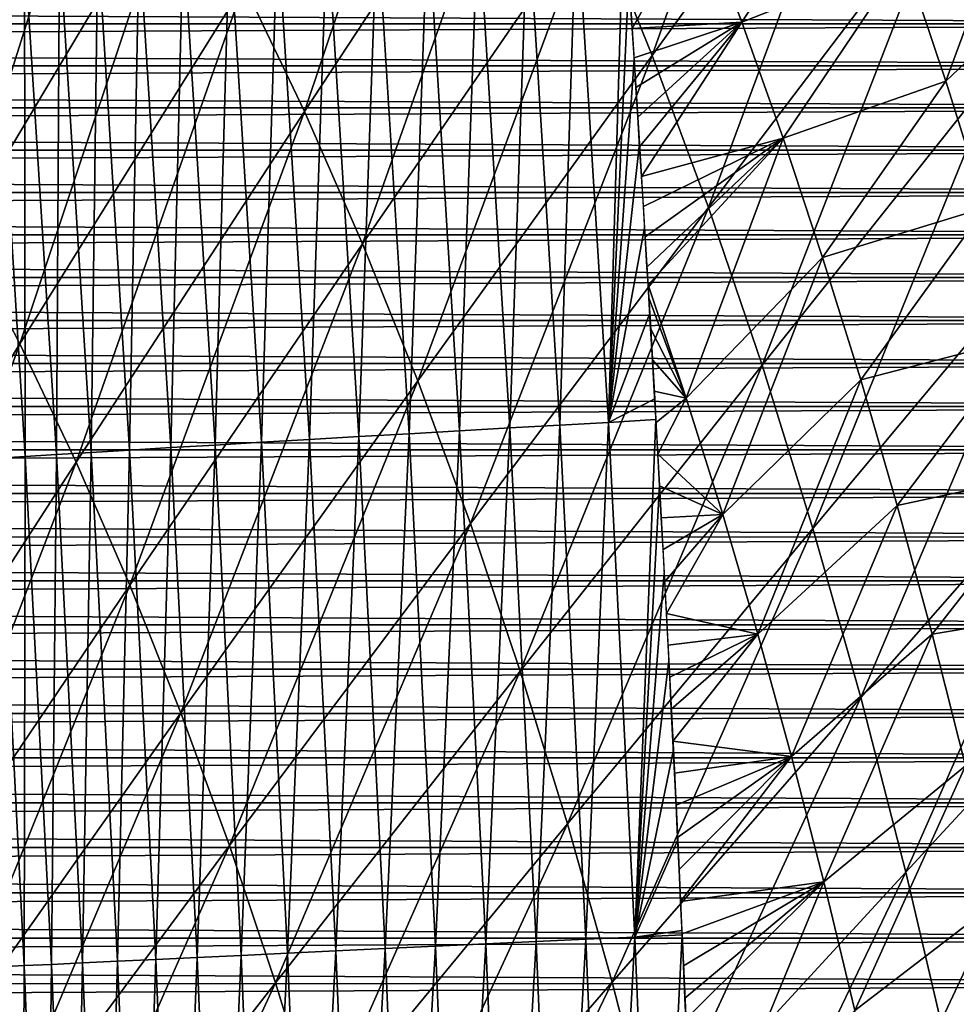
# Model space of a CAD drawing. Header units: millimetres. Extents: x -300 to 300, y -500 to 500.
# Tile 897 of 988: x 99 to 133, y 147 to 183. Entities that reach past the tile are written whole.
import ezdxf

# ---------------------------------------------------------------- set-up
doc = ezdxf.new("R2010")
doc.units = ezdxf.units.MM
doc.header["$LTSCALE"] = 81.481481
for name, color, linetype in [('13', 7, 'CONTINUOUS'), ('19', 7, 'CONTINUOUS'), ('21', 7, 'CONTINUOUS'), ('5', 7, 'CONTINUOUS'), ('6', 7, 'CONTINUOUS')]:
    doc.layers.add(name, color=color, linetype=linetype)

msp = doc.modelspace()

# ---------------------------------------------------------------- linework, layer by layer
at = {"layer": '13', "color": 7, "linetype": 'CONTINUOUS'}
for points in [[(121.062, 187.128, 58.234), (120.502, 168.305, 58.383), (119.339, 187.009, 58.307), (121.062, 187.128, 58.234)], [(121.239, 184.498, 58.248), (120.502, 168.305, 58.383), (121.062, 187.128, 58.234), (121.239, 184.498, 58.248)], [(115.763, 186.763, 58.078), (115.095, 167.996, 57.832), (113.935, 186.636, 57.758), (115.763, 186.763, 58.078)], [(116.924, 168.101, 58.152), (115.095, 167.996, 57.832), (115.763, 186.763, 58.078), (116.924, 168.101, 58.152)], [(117.569, 186.888, 58.259), (116.924, 168.101, 58.152), (115.763, 186.763, 58.078), (117.569, 186.888, 58.259)], [(118.731, 168.204, 58.333), (116.924, 168.101, 58.152), (117.569, 186.888, 58.259), (118.731, 168.204, 58.333)], [(119.339, 187.009, 58.307), (118.731, 168.204, 58.333), (117.569, 186.888, 58.259), (119.339, 187.009, 58.307)], [(120.502, 168.305, 58.383), (118.731, 168.204, 58.333), (119.339, 187.009, 58.307), (120.502, 168.305, 58.383)], [(112.101, 186.508, 57.293), (111.436, 167.786, 56.75), (110.277, 186.38, 56.677), (112.101, 186.508, 57.293)], [(113.26, 167.891, 57.366), (111.436, 167.786, 56.75), (112.101, 186.508, 57.293), (113.26, 167.891, 57.366)], [(113.935, 186.636, 57.758), (113.26, 167.891, 57.366), (112.101, 186.508, 57.293), (113.935, 186.636, 57.758)], [(115.095, 167.996, 57.832), (113.26, 167.891, 57.366), (113.935, 186.636, 57.758), (115.095, 167.996, 57.832)], [(106.732, 186.129, 54.996), (106.204, 167.481, 54.008), (105.047, 186.008, 53.936), (106.732, 186.129, 54.996)], [(107.889, 167.579, 55.068), (106.204, 167.481, 54.008), (106.732, 186.129, 54.996), (107.889, 167.579, 55.068)], [(108.481, 186.253, 55.911), (107.889, 167.579, 55.068), (106.732, 186.129, 54.996), (108.481, 186.253, 55.911)], [(109.639, 167.681, 55.984), (107.889, 167.579, 55.068), (108.481, 186.253, 55.911), (109.639, 167.681, 55.984)], [(110.277, 186.38, 56.677), (109.639, 167.681, 55.984), (108.481, 186.253, 55.911), (110.277, 186.38, 56.677)], [(111.436, 167.786, 56.75), (109.639, 167.681, 55.984), (110.277, 186.38, 56.677), (111.436, 167.786, 56.75)], [(101.941, 185.782, 51.414), (101.705, 167.214, 50.049), (100.551, 185.679, 49.976), (101.941, 185.782, 51.414)], [(103.097, 167.297, 51.487), (101.705, 167.214, 50.049), (101.941, 185.782, 51.414), (103.097, 167.297, 51.487)], [(103.445, 185.892, 52.739), (103.097, 167.297, 51.487), (101.941, 185.782, 51.414), (103.445, 185.892, 52.739)], [(104.601, 167.386, 52.811), (103.097, 167.297, 51.487), (103.445, 185.892, 52.739), (104.601, 167.386, 52.811)], [(105.047, 186.008, 53.936), (104.601, 167.386, 52.811), (103.445, 185.892, 52.739), (105.047, 186.008, 53.936)], [(106.204, 167.481, 54.008), (104.601, 167.386, 52.811), (105.047, 186.008, 53.936), (106.204, 167.481, 54.008)], [(99.285, 185.584, 48.438), (99.308, 167.069, 46.891), (98.154, 185.498, 46.817), (99.285, 185.584, 48.438)], [(99.308, 167.069, 46.891), (98.318, 167.008, 45.205), (98.154, 185.498, 46.817), (99.308, 167.069, 46.891)], [(100.551, 185.679, 49.976), (100.439, 167.138, 48.511), (99.285, 185.584, 48.438), (100.551, 185.679, 49.976)], [(100.439, 167.138, 48.511), (99.308, 167.069, 46.891), (99.285, 185.584, 48.438), (100.439, 167.138, 48.511)], [(101.705, 167.214, 50.049), (100.439, 167.138, 48.511), (100.551, 185.679, 49.976), (101.705, 167.214, 50.049)], [(121.436, 181.48, 58.262), (120.502, 168.305, 58.383), (121.239, 184.498, 58.248), (121.436, 181.48, 58.262)], [(121.629, 178.437, 58.275), (120.502, 168.305, 58.383), (121.436, 181.48, 58.262), (121.629, 178.437, 58.275)], [(121.818, 175.37, 58.287), (120.502, 168.305, 58.383), (121.629, 178.437, 58.275), (121.818, 175.37, 58.287)], [(122.003, 172.277, 58.298), (120.502, 168.305, 58.383), (121.818, 175.37, 58.287), (122.003, 172.277, 58.298)], [(122.183, 169.158, 58.308), (120.502, 168.305, 58.383), (122.003, 172.277, 58.298), (122.183, 169.158, 58.308)], [(122.226, 168.405, 58.31), (120.502, 168.305, 58.383), (122.183, 169.158, 58.308), (122.226, 168.405, 58.31)], [(118.731, 168.204, 58.333), (117.877, 149.437, 58.181), (116.924, 168.101, 58.152), (118.731, 168.204, 58.333)], [(119.684, 149.521, 58.363), (117.877, 149.437, 58.181), (118.731, 168.204, 58.333), (119.684, 149.521, 58.363)], [(120.502, 168.305, 58.383), (119.684, 149.521, 58.363), (118.731, 168.204, 58.333), (120.502, 168.305, 58.383)], [(121.456, 149.603, 58.413), (119.684, 149.521, 58.363), (120.502, 168.305, 58.383), (121.456, 149.603, 58.413)], [(122.226, 168.405, 58.31), (121.456, 149.603, 58.413), (120.502, 168.305, 58.383), (122.226, 168.405, 58.31)], [(122.359, 166.011, 58.316), (121.456, 149.603, 58.413), (122.226, 168.405, 58.31), (122.359, 166.011, 58.316)], [(113.26, 167.891, 57.366), (112.388, 149.181, 56.778), (111.436, 167.786, 56.75), (113.26, 167.891, 57.366)], [(114.213, 149.266, 57.394), (112.388, 149.181, 56.778), (113.26, 167.891, 57.366), (114.213, 149.266, 57.394)], [(115.095, 167.996, 57.832), (114.213, 149.266, 57.394), (113.26, 167.891, 57.366), (115.095, 167.996, 57.832)], [(116.048, 149.352, 57.86), (114.213, 149.266, 57.394), (115.095, 167.996, 57.832), (116.048, 149.352, 57.86)], [(116.924, 168.101, 58.152), (116.048, 149.352, 57.86), (115.095, 167.996, 57.832), (116.924, 168.101, 58.152)], [(117.877, 149.437, 58.181), (116.048, 149.352, 57.86), (116.924, 168.101, 58.152), (117.877, 149.437, 58.181)], [(106.204, 167.481, 54.008), (105.553, 148.861, 52.839), (104.601, 167.386, 52.811), (106.204, 167.481, 54.008)], [(107.156, 148.936, 54.036), (105.553, 148.861, 52.839), (106.204, 167.481, 54.008), (107.156, 148.936, 54.036)], [(107.889, 167.579, 55.068), (107.156, 148.936, 54.036), (106.204, 167.481, 54.008), (107.889, 167.579, 55.068)], [(108.841, 149.015, 55.096), (107.156, 148.936, 54.036), (107.889, 167.579, 55.068), (108.841, 149.015, 55.096)], [(109.639, 167.681, 55.984), (108.841, 149.015, 55.096), (107.889, 167.579, 55.068), (109.639, 167.681, 55.984)], [(110.591, 149.097, 56.011), (108.841, 149.015, 55.096), (109.639, 167.681, 55.984), (110.591, 149.097, 56.011)], [(111.436, 167.786, 56.75), (110.591, 149.097, 56.011), (109.639, 167.681, 55.984), (111.436, 167.786, 56.75)], [(112.388, 149.181, 56.778), (110.591, 149.097, 56.011), (111.436, 167.786, 56.75), (112.388, 149.181, 56.778)], [(100.439, 167.138, 48.511), (100.258, 148.61, 46.92), (99.308, 167.069, 46.891), (100.439, 167.138, 48.511)], [(101.39, 148.664, 48.54), (100.258, 148.61, 46.92), (100.439, 167.138, 48.511), (101.39, 148.664, 48.54)], [(101.705, 167.214, 50.049), (101.39, 148.664, 48.54), (100.439, 167.138, 48.511), (101.705, 167.214, 50.049)], [(102.656, 148.724, 50.077), (101.39, 148.664, 48.54), (101.705, 167.214, 50.049), (102.656, 148.724, 50.077)], [(103.097, 167.297, 51.487), (102.656, 148.724, 50.077), (101.705, 167.214, 50.049), (103.097, 167.297, 51.487)], [(104.048, 148.79, 51.515), (102.656, 148.724, 50.077), (103.097, 167.297, 51.487), (104.048, 148.79, 51.515)], [(104.601, 167.386, 52.811), (104.048, 148.79, 51.515), (103.097, 167.297, 51.487), (104.601, 167.386, 52.811)], [(105.553, 148.861, 52.839), (104.048, 148.79, 51.515), (104.601, 167.386, 52.811), (105.553, 148.861, 52.839)], [(99.308, 167.069, 46.891), (99.268, 148.563, 45.235), (98.318, 167.008, 45.205), (99.308, 167.069, 46.891)], [(99.268, 148.563, 45.235), (98.424, 148.522, 43.502), (98.318, 167.008, 45.205), (99.268, 148.563, 45.235)], [(100.258, 148.61, 46.92), (99.268, 148.563, 45.235), (99.308, 167.069, 46.891), (100.258, 148.61, 46.92)], [(122.53, 162.837, 58.323), (121.456, 149.603, 58.413), (122.359, 166.011, 58.316), (122.53, 162.837, 58.323)], [(122.698, 159.634, 58.329), (121.456, 149.603, 58.413), (122.53, 162.837, 58.323), (122.698, 159.634, 58.329)], [(122.861, 156.401, 58.334), (121.456, 149.603, 58.413), (122.698, 159.634, 58.329), (122.861, 156.401, 58.334)], [(123.019, 153.136, 58.338), (121.456, 149.603, 58.413), (122.861, 156.401, 58.334), (123.019, 153.136, 58.338)], [(123.173, 149.839, 58.34), (121.456, 149.603, 58.413), (123.019, 153.136, 58.338), (123.173, 149.839, 58.34)], [(121.456, 149.603, 58.413), (120.449, 130.835, 58.362), (119.684, 149.521, 58.363), (121.456, 149.603, 58.413)], [(122.221, 130.901, 58.413), (120.449, 130.835, 58.362), (121.456, 149.603, 58.413), (122.221, 130.901, 58.413)], [(123.18, 149.683, 58.341), (121.456, 149.603, 58.413), (123.173, 149.839, 58.34), (123.18, 149.683, 58.341)], [(123.18, 149.683, 58.341), (122.221, 130.901, 58.413), (121.456, 149.603, 58.413), (123.18, 149.683, 58.341)], [(123.323, 146.51, 58.342), (122.221, 130.901, 58.413), (123.18, 149.683, 58.341), (123.323, 146.51, 58.342)], [(114.213, 149.266, 57.394), (113.153, 130.567, 56.774), (112.388, 149.181, 56.778), (114.213, 149.266, 57.394)], [(114.978, 130.634, 57.391), (113.153, 130.567, 56.774), (114.213, 149.266, 57.394), (114.978, 130.634, 57.391)], [(116.048, 149.352, 57.86), (114.978, 130.634, 57.391), (114.213, 149.266, 57.394), (116.048, 149.352, 57.86)], [(116.813, 130.701, 57.858), (114.978, 130.634, 57.391), (116.048, 149.352, 57.86), (116.813, 130.701, 57.858)], [(117.877, 149.437, 58.181), (116.813, 130.701, 57.858), (116.048, 149.352, 57.86), (117.877, 149.437, 58.181)], [(118.642, 130.769, 58.18), (116.813, 130.701, 57.858), (117.877, 149.437, 58.181), (118.642, 130.769, 58.18)], [(119.684, 149.521, 58.363), (118.642, 130.769, 58.18), (117.877, 149.437, 58.181), (119.684, 149.521, 58.363)], [(120.449, 130.835, 58.362), (118.642, 130.769, 58.18), (119.684, 149.521, 58.363), (120.449, 130.835, 58.362)], [(105.553, 148.861, 52.839), (104.814, 130.261, 51.511), (104.048, 148.79, 51.515), (105.553, 148.861, 52.839)], [(106.319, 130.316, 52.835), (104.814, 130.261, 51.511), (105.553, 148.861, 52.839), (106.319, 130.316, 52.835)], [(107.156, 148.936, 54.036), (106.319, 130.316, 52.835), (105.553, 148.861, 52.839), (107.156, 148.936, 54.036)], [(107.922, 130.375, 54.032), (106.319, 130.316, 52.835), (107.156, 148.936, 54.036), (107.922, 130.375, 54.032)], [(108.841, 149.015, 55.096), (107.922, 130.375, 54.032), (107.156, 148.936, 54.036), (108.841, 149.015, 55.096)], [(109.607, 130.437, 55.092), (107.922, 130.375, 54.032), (108.841, 149.015, 55.096), (109.607, 130.437, 55.092)], [(110.591, 149.097, 56.011), (109.607, 130.437, 55.092), (108.841, 149.015, 55.096), (110.591, 149.097, 56.011)], [(111.357, 130.501, 56.008), (109.607, 130.437, 55.092), (110.591, 149.097, 56.011), (111.357, 130.501, 56.008)], [(112.388, 149.181, 56.778), (111.357, 130.501, 56.008), (110.591, 149.097, 56.011), (112.388, 149.181, 56.778)], [(113.153, 130.567, 56.774), (111.357, 130.501, 56.008), (112.388, 149.181, 56.778), (113.153, 130.567, 56.774)], [(99.268, 148.563, 45.235), (99.19, 130.057, 43.501), (98.424, 148.522, 43.502), (99.268, 148.563, 45.235)], [(99.19, 130.057, 43.501), (98.493, 130.031, 41.739), (98.424, 148.522, 43.502), (99.19, 130.057, 43.501)], [(100.035, 130.087, 45.233), (99.19, 130.057, 43.501), (99.268, 148.563, 45.235), (100.035, 130.087, 45.233)], [(100.258, 148.61, 46.92), (100.035, 130.087, 45.233), (99.268, 148.563, 45.235), (100.258, 148.61, 46.92)], [(101.025, 130.123, 46.918), (100.035, 130.087, 45.233), (100.258, 148.61, 46.92), (101.025, 130.123, 46.918)], [(101.39, 148.664, 48.54), (101.025, 130.123, 46.918), (100.258, 148.61, 46.92), (101.39, 148.664, 48.54)], [(102.157, 130.164, 48.537), (101.025, 130.123, 46.918), (101.39, 148.664, 48.54), (102.157, 130.164, 48.537)], [(102.656, 148.724, 50.077), (102.157, 130.164, 48.537), (101.39, 148.664, 48.54), (102.656, 148.724, 50.077)], [(103.423, 130.21, 50.074), (102.157, 130.164, 48.537), (102.656, 148.724, 50.077), (103.423, 130.21, 50.074)], [(104.048, 148.79, 51.515), (103.423, 130.21, 50.074), (102.656, 148.724, 50.077), (104.048, 148.79, 51.515)], [(104.814, 130.261, 51.511), (103.423, 130.21, 50.074), (104.048, 148.79, 51.515), (104.814, 130.261, 51.511)]]:
    msp.add_3dface(points, dxfattribs=at)
at = {"layer": '19', "color": 7, "linetype": 'CONTINUOUS'}
for points in [[(122.086, 181.639, 73.247), (128.186, 198.882, 72.559), (119.929, 186.963, 73.357), (122.086, 181.639, 73.247)], [(130.489, 193.231, 72.437), (128.186, 198.882, 72.559), (122.086, 181.639, 73.247), (130.489, 193.231, 72.437)], [(94.751, 179.236, 75.01), (100.011, 196.959, 74.555), (92.425, 183.026, 75.098), (94.751, 179.236, 75.01)], [(102.527, 192.89, 74.454), (100.011, 196.959, 74.555), (94.751, 179.236, 75.01), (102.527, 192.89, 74.454)], [(109.457, 179.594, 74.153), (115.293, 197.012, 73.58), (107.249, 184.209, 74.254), (109.457, 179.594, 74.153)], [(117.665, 192.086, 73.468), (115.293, 197.012, 73.58), (109.457, 179.594, 74.153), (117.665, 192.086, 73.468)], [(124.137, 176.114, 73.138), (130.489, 193.231, 72.437), (122.086, 181.639, 73.247), (124.137, 176.114, 73.138)], [(132.679, 187.364, 72.317), (130.489, 193.231, 72.437), (124.137, 176.114, 73.138), (132.679, 187.364, 72.317)], [(96.982, 175.279, 74.921), (102.527, 192.89, 74.454), (94.751, 179.236, 75.01), (96.982, 175.279, 74.921)], [(104.94, 188.64, 74.354), (102.527, 192.89, 74.454), (96.982, 175.279, 74.921), (104.94, 188.64, 74.354)], [(111.565, 174.794, 74.054), (117.665, 192.086, 73.468), (109.457, 179.594, 74.153), (111.565, 174.794, 74.054)], [(119.929, 186.963, 73.357), (117.665, 192.086, 73.468), (111.565, 174.794, 74.054), (119.929, 186.963, 73.357)], [(134.757, 181.28, 72.198), (143.289, 191.972, 71.259), (132.679, 187.364, 72.317), (134.757, 181.28, 72.198)], [(99.117, 171.153, 74.832), (104.94, 188.64, 74.354), (96.982, 175.279, 74.921), (99.117, 171.153, 74.832)], [(107.249, 184.209, 74.254), (104.94, 188.64, 74.354), (99.117, 171.153, 74.832), (107.249, 184.209, 74.254)], [(126.084, 170.385, 73.03), (132.679, 187.364, 72.317), (124.137, 176.114, 73.138), (126.084, 170.385, 73.03)], [(134.757, 181.28, 72.198), (132.679, 187.364, 72.317), (126.084, 170.385, 73.03), (134.757, 181.28, 72.198)], [(113.573, 169.808, 73.955), (119.929, 186.963, 73.357), (111.565, 174.794, 74.054), (113.573, 169.808, 73.955)], [(122.086, 181.639, 73.247), (119.929, 186.963, 73.357), (113.573, 169.808, 73.955), (122.086, 181.639, 73.247)], [(101.159, 166.857, 74.744), (107.249, 184.209, 74.254), (99.117, 171.153, 74.832), (101.159, 166.857, 74.744)], [(109.457, 179.594, 74.153), (107.249, 184.209, 74.254), (101.159, 166.857, 74.744), (109.457, 179.594, 74.153)], [(115.483, 164.633, 73.857), (122.086, 181.639, 73.247), (113.573, 169.808, 73.955), (115.483, 164.633, 73.857)], [(124.137, 176.114, 73.138), (122.086, 181.639, 73.247), (115.483, 164.633, 73.857), (124.137, 176.114, 73.138)], [(127.927, 164.451, 72.925), (134.757, 181.28, 72.198), (126.084, 170.385, 73.03), (127.927, 164.451, 72.925)], [(136.725, 174.977, 72.082), (134.757, 181.28, 72.198), (127.927, 164.451, 72.925), (136.725, 174.977, 72.082)], [(103.108, 162.389, 74.656), (109.457, 179.594, 74.153), (101.159, 166.857, 74.744), (103.108, 162.389, 74.656)], [(111.565, 174.794, 74.054), (109.457, 179.594, 74.153), (103.108, 162.389, 74.656), (111.565, 174.794, 74.054)], [(117.295, 159.269, 73.761), (124.137, 176.114, 73.138), (115.483, 164.633, 73.857), (117.295, 159.269, 73.761)], [(126.084, 170.385, 73.03), (124.137, 176.114, 73.138), (117.295, 159.269, 73.761), (126.084, 170.385, 73.03)], [(99.117, 171.153, 74.832), (96.982, 175.279, 74.921), (90.911, 157.856, 75.324), (99.117, 171.153, 74.832)], [(129.669, 158.31, 72.821), (136.725, 174.977, 72.082), (127.927, 164.451, 72.925), (129.669, 158.31, 72.821)], [(138.584, 168.453, 71.968), (136.725, 174.977, 72.082), (129.669, 158.31, 72.821), (138.584, 168.453, 71.968)], [(104.965, 157.748, 74.568), (111.565, 174.794, 74.054), (103.108, 162.389, 74.656), (104.965, 157.748, 74.568)], [(113.573, 169.808, 73.955), (111.565, 174.794, 74.054), (104.965, 157.748, 74.568), (113.573, 169.808, 73.955)], [(92.784, 153.886, 75.247), (99.117, 171.153, 74.832), (90.911, 157.856, 75.324), (92.784, 153.886, 75.247)], [(101.159, 166.857, 74.744), (99.117, 171.153, 74.832), (92.784, 153.886, 75.247), (101.159, 166.857, 74.744)], [(119.012, 153.713, 73.666), (126.084, 170.385, 73.03), (117.295, 159.269, 73.761), (119.012, 153.713, 73.666)], [(127.927, 164.451, 72.925), (126.084, 170.385, 73.03), (119.012, 153.713, 73.666), (127.927, 164.451, 72.925)], [(106.731, 152.933, 74.482), (113.573, 169.808, 73.955), (104.965, 157.748, 74.568), (106.731, 152.933, 74.482)], [(115.483, 164.633, 73.857), (113.573, 169.808, 73.955), (106.731, 152.933, 74.482), (115.483, 164.633, 73.857)], [(131.31, 151.96, 72.72), (138.584, 168.453, 71.968), (129.669, 158.31, 72.821), (131.31, 151.96, 72.72)], [(140.336, 161.706, 71.856), (138.584, 168.453, 71.968), (131.31, 151.96, 72.72), (140.336, 161.706, 71.856)], [(94.572, 149.759, 75.17), (101.159, 166.857, 74.744), (92.784, 153.886, 75.247), (94.572, 149.759, 75.17)], [(103.108, 162.389, 74.656), (101.159, 166.857, 74.744), (94.572, 149.759, 75.17), (103.108, 162.389, 74.656)], [(108.407, 147.942, 74.397), (115.483, 164.633, 73.857), (106.731, 152.933, 74.482), (108.407, 147.942, 74.397)], [(117.295, 159.269, 73.761), (115.483, 164.633, 73.857), (108.407, 147.942, 74.397), (117.295, 159.269, 73.761)], [(120.634, 147.964, 73.574), (127.927, 164.451, 72.925), (119.012, 153.713, 73.666), (120.634, 147.964, 73.574)], [(129.669, 158.31, 72.821), (127.927, 164.451, 72.925), (120.634, 147.964, 73.574), (129.669, 158.31, 72.821)], [(96.276, 145.472, 75.094), (103.108, 162.389, 74.656), (94.572, 149.759, 75.17), (96.276, 145.472, 75.094)], [(104.965, 157.748, 74.568), (103.108, 162.389, 74.656), (96.276, 145.472, 75.094), (104.965, 157.748, 74.568)], [(132.852, 145.399, 72.622), (140.336, 161.706, 71.856), (131.31, 151.96, 72.72), (132.852, 145.399, 72.622)], [(141.981, 154.735, 71.748), (140.336, 161.706, 71.856), (132.852, 145.399, 72.622), (141.981, 154.735, 71.748)], [(109.995, 142.773, 74.313), (117.295, 159.269, 73.761), (108.407, 147.942, 74.397), (109.995, 142.773, 74.313)], [(119.012, 153.713, 73.666), (117.295, 159.269, 73.761), (109.995, 142.773, 74.313), (119.012, 153.713, 73.666)], [(122.162, 142.021, 73.483), (129.669, 158.31, 72.821), (120.634, 147.964, 73.574), (122.162, 142.021, 73.483)], [(131.31, 151.96, 72.72), (129.669, 158.31, 72.821), (122.162, 142.021, 73.483), (131.31, 151.96, 72.72)], [(97.897, 141.024, 75.019), (104.965, 157.748, 74.568), (96.276, 145.472, 75.094), (97.897, 141.024, 75.019)], [(106.731, 152.933, 74.482), (104.965, 157.748, 74.568), (97.897, 141.024, 75.019), (106.731, 152.933, 74.482)], [(134.295, 138.627, 72.527), (141.981, 154.735, 71.748), (132.852, 145.399, 72.622), (134.295, 138.627, 72.527)], [(111.495, 137.426, 74.232), (119.012, 153.713, 73.666), (109.995, 142.773, 74.313), (111.495, 137.426, 74.232)], [(120.634, 147.964, 73.574), (119.012, 153.713, 73.666), (111.495, 137.426, 74.232), (120.634, 147.964, 73.574)], [(99.435, 136.415, 74.945), (106.731, 152.933, 74.482), (97.897, 141.024, 75.019), (99.435, 136.415, 74.945)], [(108.407, 147.942, 74.397), (106.731, 152.933, 74.482), (99.435, 136.415, 74.945), (108.407, 147.942, 74.397)], [(123.598, 135.882, 73.395), (131.31, 151.96, 72.72), (122.162, 142.021, 73.483), (123.598, 135.882, 73.395)], [(132.852, 145.399, 72.622), (131.31, 151.96, 72.72), (123.598, 135.882, 73.395), (132.852, 145.399, 72.622)], [(100.892, 131.642, 74.872), (108.407, 147.942, 74.397), (99.435, 136.415, 74.945), (100.892, 131.642, 74.872)], [(109.995, 142.773, 74.313), (108.407, 147.942, 74.397), (100.892, 131.642, 74.872), (109.995, 142.773, 74.313)], [(112.909, 131.899, 74.152), (120.634, 147.964, 73.574), (111.495, 137.426, 74.232), (112.909, 131.899, 74.152)], [(122.162, 142.021, 73.483), (120.634, 147.964, 73.574), (112.909, 131.899, 74.152), (122.162, 142.021, 73.483)]]:
    msp.add_3dface(points, dxfattribs=at)
at = {"layer": '21', "color": 7, "linetype": 'CONTINUOUS'}
for points in [[(132.765, 180.706, 57.321), (131.263, 185.184, 57.407), (136.201, 190.029, 56.901), (132.765, 180.706, 57.321)], [(137.726, 185.421, 56.813), (132.765, 180.706, 57.321), (136.201, 190.029, 56.901), (137.726, 185.421, 56.813)], [(125.351, 182.846, 57.93), (123.798, 186.951, 58.013), (129.701, 189.543, 57.493), (125.351, 182.846, 57.93)], [(131.263, 185.184, 57.407), (125.351, 182.846, 57.93), (129.701, 189.543, 57.493), (131.263, 185.184, 57.407)], [(121.292, 183.679, 58.243), (123.798, 186.951, 58.013), (121.362, 182.617, 58.248), (121.292, 183.679, 58.243)], [(123.798, 186.951, 58.013), (125.351, 182.846, 57.93), (121.362, 182.617, 58.248), (123.798, 186.951, 58.013)], [(134.209, 176.109, 57.237), (132.765, 180.706, 57.321), (137.726, 185.421, 56.813), (134.209, 176.109, 57.237)], [(126.847, 178.628, 57.849), (125.351, 182.846, 57.93), (131.263, 185.184, 57.407), (126.847, 178.628, 57.849)], [(132.765, 180.706, 57.321), (126.847, 178.628, 57.849), (131.263, 185.184, 57.407), (132.765, 180.706, 57.321)], [(121.362, 182.617, 58.248), (125.351, 182.846, 57.93), (121.431, 181.549, 58.253), (121.362, 182.617, 58.248)], [(121.431, 181.549, 58.253), (125.351, 182.846, 57.93), (121.5, 180.476, 58.258), (121.431, 181.549, 58.253)], [(121.5, 180.476, 58.258), (125.351, 182.846, 57.93), (121.568, 179.399, 58.262), (121.5, 180.476, 58.258)], [(121.568, 179.399, 58.262), (125.351, 182.846, 57.93), (121.636, 178.319, 58.267), (121.568, 179.399, 58.262)], [(121.636, 178.319, 58.267), (125.351, 182.846, 57.93), (121.703, 177.235, 58.271), (121.636, 178.319, 58.267)], [(125.351, 182.846, 57.93), (126.847, 178.628, 57.849), (121.703, 177.235, 58.271), (125.351, 182.846, 57.93)], [(128.286, 174.296, 57.768), (126.847, 178.628, 57.849), (132.765, 180.706, 57.321), (128.286, 174.296, 57.768)], [(134.209, 176.109, 57.237), (128.286, 174.296, 57.768), (132.765, 180.706, 57.321), (134.209, 176.109, 57.237)], [(121.703, 177.235, 58.271), (126.847, 178.628, 57.849), (121.77, 176.145, 58.275), (121.703, 177.235, 58.271)], [(121.77, 176.145, 58.275), (126.847, 178.628, 57.849), (121.837, 175.049, 58.279), (121.77, 176.145, 58.275)], [(126.847, 178.628, 57.849), (121.903, 173.945, 58.283), (121.837, 175.049, 58.279), (126.847, 178.628, 57.849)], [(121.941, 173.307, 58.285), (121.903, 173.945, 58.283), (126.847, 178.628, 57.849), (121.941, 173.307, 58.285)], [(123.325, 169.183, 58.21), (121.941, 173.307, 58.285), (126.847, 178.628, 57.849), (123.325, 169.183, 58.21)], [(128.286, 174.296, 57.768), (123.325, 169.183, 58.21), (126.847, 178.628, 57.849), (128.286, 174.296, 57.768)], [(129.668, 169.85, 57.688), (128.286, 174.296, 57.768), (134.209, 176.109, 57.237), (129.668, 169.85, 57.688)], [(135.594, 171.393, 57.154), (129.668, 169.85, 57.688), (134.209, 176.109, 57.237), (135.594, 171.393, 57.154)], [(124.656, 164.952, 58.135), (123.325, 169.183, 58.21), (128.286, 174.296, 57.768), (124.656, 164.952, 58.135)], [(129.668, 169.85, 57.688), (124.656, 164.952, 58.135), (128.286, 174.296, 57.768), (129.668, 169.85, 57.688)], [(121.941, 173.307, 58.285), (123.325, 169.183, 58.21), (121.969, 172.832, 58.287), (121.941, 173.307, 58.285)], [(121.969, 172.832, 58.287), (123.325, 169.183, 58.21), (122.035, 171.71, 58.291), (121.969, 172.832, 58.287)], [(122.035, 171.71, 58.291), (123.325, 169.183, 58.21), (122.101, 170.581, 58.294), (122.035, 171.71, 58.291)], [(130.995, 165.289, 57.61), (129.668, 169.85, 57.688), (135.594, 171.393, 57.154), (130.995, 165.289, 57.61)], [(136.921, 166.555, 57.072), (130.995, 165.289, 57.61), (135.594, 171.393, 57.154), (136.921, 166.555, 57.072)], [(122.101, 170.581, 58.294), (123.325, 169.183, 58.21), (122.166, 169.443, 58.298), (122.101, 170.581, 58.294)], [(125.933, 160.612, 58.061), (124.656, 164.952, 58.135), (129.668, 169.85, 57.688), (125.933, 160.612, 58.061)], [(130.995, 165.289, 57.61), (125.933, 160.612, 58.061), (129.668, 169.85, 57.688), (130.995, 165.289, 57.61)], [(122.166, 169.443, 58.298), (123.325, 169.183, 58.21), (122.231, 168.299, 58.301), (122.166, 169.443, 58.298)], [(122.231, 168.299, 58.301), (123.325, 169.183, 58.21), (122.295, 167.149, 58.304), (122.231, 168.299, 58.301)], [(123.325, 169.183, 58.21), (124.656, 164.952, 58.135), (122.295, 167.149, 58.304), (123.325, 169.183, 58.21)], [(122.295, 167.149, 58.304), (124.656, 164.952, 58.135), (122.359, 165.995, 58.307), (122.295, 167.149, 58.304)], [(132.266, 160.612, 57.532), (130.995, 165.289, 57.61), (136.921, 166.555, 57.072), (132.266, 160.612, 57.532)], [(138.191, 161.596, 56.991), (132.266, 160.612, 57.532), (136.921, 166.555, 57.072), (138.191, 161.596, 56.991)], [(122.359, 165.995, 58.307), (124.656, 164.952, 58.135), (122.422, 164.839, 58.31), (122.359, 165.995, 58.307)], [(122.422, 164.839, 58.31), (124.656, 164.952, 58.135), (122.485, 163.681, 58.312), (122.422, 164.839, 58.31)], [(122.485, 163.681, 58.312), (124.656, 164.952, 58.135), (122.546, 162.523, 58.315), (122.485, 163.681, 58.312)], [(122.546, 162.523, 58.315), (124.656, 164.952, 58.135), (122.607, 161.364, 58.317), (122.546, 162.523, 58.315)], [(124.656, 164.952, 58.135), (125.933, 160.612, 58.061), (122.607, 161.364, 58.317), (124.656, 164.952, 58.135)], [(127.159, 156.163, 57.988), (125.933, 160.612, 58.061), (130.995, 165.289, 57.61), (127.159, 156.163, 57.988)], [(132.266, 160.612, 57.532), (127.159, 156.163, 57.988), (130.995, 165.289, 57.61), (132.266, 160.612, 57.532)], [(122.607, 161.364, 58.317), (125.933, 160.612, 58.061), (122.668, 160.204, 58.32), (122.607, 161.364, 58.317)], [(133.483, 155.819, 57.457), (132.266, 160.612, 57.532), (138.191, 161.596, 56.991), (133.483, 155.819, 57.457)], [(122.668, 160.204, 58.32), (125.933, 160.612, 58.061), (122.727, 159.043, 58.322), (122.668, 160.204, 58.32)], [(122.727, 159.043, 58.322), (125.933, 160.612, 58.061), (122.786, 157.881, 58.324), (122.727, 159.043, 58.322)], [(122.786, 157.881, 58.324), (125.933, 160.612, 58.061), (122.844, 156.718, 58.326), (122.786, 157.881, 58.324)], [(125.933, 160.612, 58.061), (127.159, 156.163, 57.988), (122.844, 156.718, 58.326), (125.933, 160.612, 58.061)], [(128.332, 151.604, 57.917), (127.159, 156.163, 57.988), (132.266, 160.612, 57.532), (128.332, 151.604, 57.917)], [(133.483, 155.819, 57.457), (128.332, 151.604, 57.917), (132.266, 160.612, 57.532), (133.483, 155.819, 57.457)], [(122.844, 156.718, 58.326), (127.159, 156.163, 57.988), (122.902, 155.554, 58.327), (122.844, 156.718, 58.326)], [(122.902, 155.554, 58.327), (127.159, 156.163, 57.988), (122.958, 154.389, 58.329), (122.902, 155.554, 58.327)], [(122.958, 154.389, 58.329), (127.159, 156.163, 57.988), (123.014, 153.223, 58.33), (122.958, 154.389, 58.329)], [(123.014, 153.223, 58.33), (127.159, 156.163, 57.988), (123.07, 152.057, 58.332), (123.014, 153.223, 58.33)], [(123.07, 152.057, 58.332), (127.159, 156.163, 57.988), (123.124, 150.889, 58.333), (123.07, 152.057, 58.332)], [(127.159, 156.163, 57.988), (128.332, 151.604, 57.917), (123.124, 150.889, 58.333), (127.159, 156.163, 57.988)], [(129.454, 146.935, 57.847), (128.332, 151.604, 57.917), (133.483, 155.819, 57.457), (129.454, 146.935, 57.847)], [(134.645, 150.908, 57.382), (129.454, 146.935, 57.847), (133.483, 155.819, 57.457), (134.645, 150.908, 57.382)], [(123.124, 150.889, 58.333), (128.332, 151.604, 57.917), (123.178, 149.721, 58.334), (123.124, 150.889, 58.333)], [(123.178, 149.721, 58.334), (128.332, 151.604, 57.917), (123.231, 148.552, 58.335), (123.178, 149.721, 58.334)], [(128.332, 151.604, 57.917), (123.284, 147.382, 58.336), (123.231, 148.552, 58.335), (128.332, 151.604, 57.917)], [(123.318, 146.615, 58.337), (123.284, 147.382, 58.336), (128.332, 151.604, 57.917), (123.318, 146.615, 58.337)], [(124.407, 142.103, 58.27), (123.318, 146.615, 58.337), (128.332, 151.604, 57.917), (124.407, 142.103, 58.27)], [(129.454, 146.935, 57.847), (124.407, 142.103, 58.27), (128.332, 151.604, 57.917), (129.454, 146.935, 57.847)], [(130.525, 142.154, 57.778), (129.454, 146.935, 57.847), (134.645, 150.908, 57.382), (130.525, 142.154, 57.778)], [(135.753, 145.879, 57.309), (130.525, 142.154, 57.778), (134.645, 150.908, 57.382), (135.753, 145.879, 57.309)]]:
    msp.add_3dface(points, dxfattribs=at)
at = {"layer": '5', "color": 7, "linetype": 'CONTINUOUS'}
for points in [[(158.586, 182.781, 11), (-158.586, 182.78, 11), (-158.488, 184.298, 11), (158.586, 182.781, 11)], [(158.488, 184.298, 11), (158.586, 182.781, 11), (-158.488, 184.298, 11), (158.488, 184.298, 11)], [(158.683, 181.258, 11), (-158.683, 181.258, 11), (-158.586, 182.78, 11), (158.683, 181.258, 11)], [(158.586, 182.781, 11), (158.683, 181.258, 11), (-158.586, 182.78, 11), (158.586, 182.781, 11)], [(158.779, 179.73, 11), (-158.779, 179.73, 11), (-158.683, 181.258, 11), (158.779, 179.73, 11)], [(158.683, 181.258, 11), (158.779, 179.73, 11), (-158.683, 181.258, 11), (158.683, 181.258, 11)], [(158.873, 178.197, 11), (-158.873, 178.197, 11), (-158.779, 179.73, 11), (158.873, 178.197, 11)], [(158.779, 179.73, 11), (158.873, 178.197, 11), (-158.779, 179.73, 11), (158.779, 179.73, 11)], [(158.967, 176.658, 11), (-158.967, 176.658, 11), (-158.873, 178.197, 11), (158.967, 176.658, 11)], [(158.873, 178.197, 11), (158.967, 176.658, 11), (-158.873, 178.197, 11), (158.873, 178.197, 11)], [(159.059, 175.114, 11), (-159.059, 175.113, 11), (-158.967, 176.658, 11), (159.059, 175.114, 11)], [(158.967, 176.658, 11), (159.059, 175.114, 11), (-158.967, 176.658, 11), (158.967, 176.658, 11)], [(159.151, 173.564, 11), (-159.151, 173.563, 11), (-159.059, 175.113, 11), (159.151, 173.564, 11)], [(159.059, 175.114, 11), (159.151, 173.564, 11), (-159.059, 175.113, 11), (159.059, 175.114, 11)], [(159.241, 172.008, 11), (-159.241, 172.007, 11), (-159.151, 173.563, 11), (159.241, 172.008, 11)], [(159.151, 173.564, 11), (159.241, 172.008, 11), (-159.151, 173.563, 11), (159.151, 173.564, 11)], [(159.331, 170.446, 11), (-159.331, 170.446, 11), (-159.241, 172.007, 11), (159.331, 170.446, 11)], [(159.241, 172.008, 11), (159.331, 170.446, 11), (-159.241, 172.007, 11), (159.241, 172.008, 11)], [(159.419, 168.878, 11), (-159.419, 168.878, 11), (-159.331, 170.446, 11), (159.419, 168.878, 11)], [(159.331, 170.446, 11), (159.419, 168.878, 11), (-159.331, 170.446, 11), (159.331, 170.446, 11)], [(159.506, 167.305, 11), (-159.506, 167.304, 11), (-159.419, 168.878, 11), (159.506, 167.305, 11)], [(159.419, 168.878, 11), (159.506, 167.305, 11), (-159.419, 168.878, 11), (159.419, 168.878, 11)], [(159.592, 165.725, 11), (-159.592, 165.724, 11), (-159.506, 167.304, 11), (159.592, 165.725, 11)], [(159.506, 167.305, 11), (159.592, 165.725, 11), (-159.506, 167.304, 11), (159.506, 167.305, 11)], [(159.677, 164.139, 11), (-159.677, 164.138, 11), (-159.592, 165.724, 11), (159.677, 164.139, 11)], [(159.592, 165.725, 11), (159.677, 164.139, 11), (-159.592, 165.724, 11), (159.592, 165.725, 11)], [(159.761, 162.546, 11), (-159.761, 162.546, 11), (-159.677, 164.138, 11), (159.761, 162.546, 11)], [(159.677, 164.139, 11), (159.761, 162.546, 11), (-159.677, 164.138, 11), (159.677, 164.139, 11)], [(159.844, 160.947, 11), (-159.844, 160.947, 11), (-159.761, 162.546, 11), (159.844, 160.947, 11)], [(159.761, 162.546, 11), (159.844, 160.947, 11), (-159.761, 162.546, 11), (159.761, 162.546, 11)], [(159.926, 159.342, 11), (-159.926, 159.341, 11), (-159.844, 160.947, 11), (159.926, 159.342, 11)], [(159.844, 160.947, 11), (159.926, 159.342, 11), (-159.844, 160.947, 11), (159.844, 160.947, 11)], [(160.007, 157.729, 11), (-160.007, 157.729, 11), (-159.926, 159.341, 11), (160.007, 157.729, 11)], [(159.926, 159.342, 11), (160.007, 157.729, 11), (-159.926, 159.341, 11), (159.926, 159.342, 11)], [(160.086, 156.11, 11), (-160.086, 156.11, 11), (-160.007, 157.729, 11), (160.086, 156.11, 11)], [(160.007, 157.729, 11), (160.086, 156.11, 11), (-160.007, 157.729, 11), (160.007, 157.729, 11)], [(160.165, 154.484, 11), (-160.165, 154.484, 11), (-160.086, 156.11, 11), (160.165, 154.484, 11)], [(160.086, 156.11, 11), (160.165, 154.484, 11), (-160.086, 156.11, 11), (160.086, 156.11, 11)], [(160.243, 152.851, 11), (-160.243, 152.851, 11), (-160.165, 154.484, 11), (160.243, 152.851, 11)], [(160.165, 154.484, 11), (160.243, 152.851, 11), (-160.165, 154.484, 11), (160.165, 154.484, 11)], [(160.319, 151.211, 11), (-160.319, 151.211, 11), (-160.243, 152.851, 11), (160.319, 151.211, 11)], [(160.243, 152.851, 11), (160.319, 151.211, 11), (-160.243, 152.851, 11), (160.243, 152.851, 11)], [(160.395, 149.564, 11), (-160.395, 149.563, 11), (-160.319, 151.211, 11), (160.395, 149.564, 11)], [(160.319, 151.211, 11), (160.395, 149.564, 11), (-160.319, 151.211, 11), (160.319, 151.211, 11)], [(160.469, 147.909, 11), (-160.469, 147.908, 11), (-160.395, 149.563, 11), (160.469, 147.909, 11)], [(160.395, 149.564, 11), (160.469, 147.909, 11), (-160.395, 149.563, 11), (160.395, 149.564, 11)], [(160.542, 146.246, 11), (-160.542, 146.246, 11), (-160.469, 147.908, 11), (160.542, 146.246, 11)], [(160.469, 147.909, 11), (160.542, 146.246, 11), (-160.469, 147.908, 11), (160.469, 147.909, 11)]]:
    msp.add_3dface(points, dxfattribs=at)
at = {"layer": '6', "color": 7, "linetype": 'CONTINUOUS'}
for points in [[(158.586, 182.78, 16), (158.488, 184.298, 16), (-158.586, 182.781, 16), (158.586, 182.78, 16)], [(158.488, 184.298, 16), (-158.488, 184.298, 16), (-158.586, 182.781, 16), (158.488, 184.298, 16)], [(158.586, 182.78, 16), (-158.586, 182.781, 16), (-158.683, 181.258, 16), (158.586, 182.78, 16)], [(158.683, 181.258, 16), (158.586, 182.78, 16), (-158.683, 181.258, 16), (158.683, 181.258, 16)], [(158.779, 179.73, 16), (158.683, 181.258, 16), (-158.779, 179.73, 16), (158.779, 179.73, 16)], [(158.683, 181.258, 16), (-158.683, 181.258, 16), (-158.779, 179.73, 16), (158.683, 181.258, 16)], [(158.873, 178.197, 16), (158.779, 179.73, 16), (-158.873, 178.197, 16), (158.873, 178.197, 16)], [(158.779, 179.73, 16), (-158.779, 179.73, 16), (-158.873, 178.197, 16), (158.779, 179.73, 16)], [(158.967, 176.658, 16), (158.873, 178.197, 16), (-158.967, 176.658, 16), (158.967, 176.658, 16)], [(158.873, 178.197, 16), (-158.873, 178.197, 16), (-158.967, 176.658, 16), (158.873, 178.197, 16)], [(159.059, 175.113, 16), (158.967, 176.658, 16), (-159.059, 175.114, 16), (159.059, 175.113, 16)], [(158.967, 176.658, 16), (-158.967, 176.658, 16), (-159.059, 175.114, 16), (158.967, 176.658, 16)], [(159.059, 175.113, 16), (-159.059, 175.114, 16), (-159.151, 173.564, 16), (159.059, 175.113, 16)], [(159.151, 173.563, 16), (159.059, 175.113, 16), (-159.151, 173.564, 16), (159.151, 173.563, 16)], [(159.151, 173.563, 16), (-159.151, 173.564, 16), (-159.241, 172.008, 16), (159.151, 173.563, 16)], [(159.241, 172.007, 16), (159.151, 173.563, 16), (-159.241, 172.008, 16), (159.241, 172.007, 16)], [(159.241, 172.007, 16), (-159.241, 172.008, 16), (-159.331, 170.446, 16), (159.241, 172.007, 16)], [(159.331, 170.446, 16), (159.241, 172.007, 16), (-159.331, 170.446, 16), (159.331, 170.446, 16)], [(159.419, 168.878, 16), (159.331, 170.446, 16), (-159.419, 168.878, 16), (159.419, 168.878, 16)], [(159.331, 170.446, 16), (-159.331, 170.446, 16), (-159.419, 168.878, 16), (159.331, 170.446, 16)], [(159.506, 167.304, 16), (159.419, 168.878, 16), (-159.506, 167.305, 16), (159.506, 167.304, 16)], [(159.419, 168.878, 16), (-159.419, 168.878, 16), (-159.506, 167.305, 16), (159.419, 168.878, 16)], [(159.506, 167.304, 16), (-159.506, 167.305, 16), (-159.592, 165.725, 16), (159.506, 167.304, 16)], [(159.592, 165.724, 16), (159.506, 167.304, 16), (-159.592, 165.725, 16), (159.592, 165.724, 16)], [(159.592, 165.724, 16), (-159.592, 165.725, 16), (-159.677, 164.139, 16), (159.592, 165.724, 16)], [(159.677, 164.138, 16), (159.592, 165.724, 16), (-159.677, 164.139, 16), (159.677, 164.138, 16)], [(159.677, 164.138, 16), (-159.677, 164.139, 16), (-159.761, 162.546, 16), (159.677, 164.138, 16)], [(159.761, 162.546, 16), (159.677, 164.138, 16), (-159.761, 162.546, 16), (159.761, 162.546, 16)], [(159.844, 160.947, 16), (159.761, 162.546, 16), (-159.844, 160.947, 16), (159.844, 160.947, 16)], [(159.761, 162.546, 16), (-159.761, 162.546, 16), (-159.844, 160.947, 16), (159.761, 162.546, 16)], [(159.926, 159.341, 16), (159.844, 160.947, 16), (-159.926, 159.342, 16), (159.926, 159.341, 16)], [(159.844, 160.947, 16), (-159.844, 160.947, 16), (-159.926, 159.342, 16), (159.844, 160.947, 16)], [(159.926, 159.341, 16), (-159.926, 159.342, 16), (-160.007, 157.729, 16), (159.926, 159.341, 16)], [(160.007, 157.729, 16), (159.926, 159.341, 16), (-160.007, 157.729, 16), (160.007, 157.729, 16)], [(160.086, 156.11, 16), (160.007, 157.729, 16), (-160.086, 156.11, 16), (160.086, 156.11, 16)], [(160.007, 157.729, 16), (-160.007, 157.729, 16), (-160.086, 156.11, 16), (160.007, 157.729, 16)], [(160.165, 154.484, 16), (160.086, 156.11, 16), (-160.165, 154.484, 16), (160.165, 154.484, 16)], [(160.086, 156.11, 16), (-160.086, 156.11, 16), (-160.165, 154.484, 16), (160.086, 156.11, 16)], [(160.243, 152.851, 16), (160.165, 154.484, 16), (-160.243, 152.851, 16), (160.243, 152.851, 16)], [(160.165, 154.484, 16), (-160.165, 154.484, 16), (-160.243, 152.851, 16), (160.165, 154.484, 16)], [(160.319, 151.211, 16), (160.243, 152.851, 16), (-160.319, 151.211, 16), (160.319, 151.211, 16)], [(160.243, 152.851, 16), (-160.243, 152.851, 16), (-160.319, 151.211, 16), (160.243, 152.851, 16)], [(160.395, 149.563, 16), (160.319, 151.211, 16), (-160.395, 149.564, 16), (160.395, 149.563, 16)], [(160.319, 151.211, 16), (-160.319, 151.211, 16), (-160.395, 149.564, 16), (160.319, 151.211, 16)], [(160.395, 149.563, 16), (-160.395, 149.564, 16), (-160.469, 147.909, 16), (160.395, 149.563, 16)], [(160.469, 147.908, 16), (160.395, 149.563, 16), (-160.469, 147.909, 16), (160.469, 147.908, 16)], [(160.469, 147.908, 16), (-160.469, 147.909, 16), (-160.542, 146.246, 16), (160.469, 147.908, 16)], [(160.542, 146.246, 16), (160.469, 147.908, 16), (-160.542, 146.246, 16), (160.542, 146.246, 16)]]:
    msp.add_3dface(points, dxfattribs=at)

doc.saveas('drawing.dxf')
